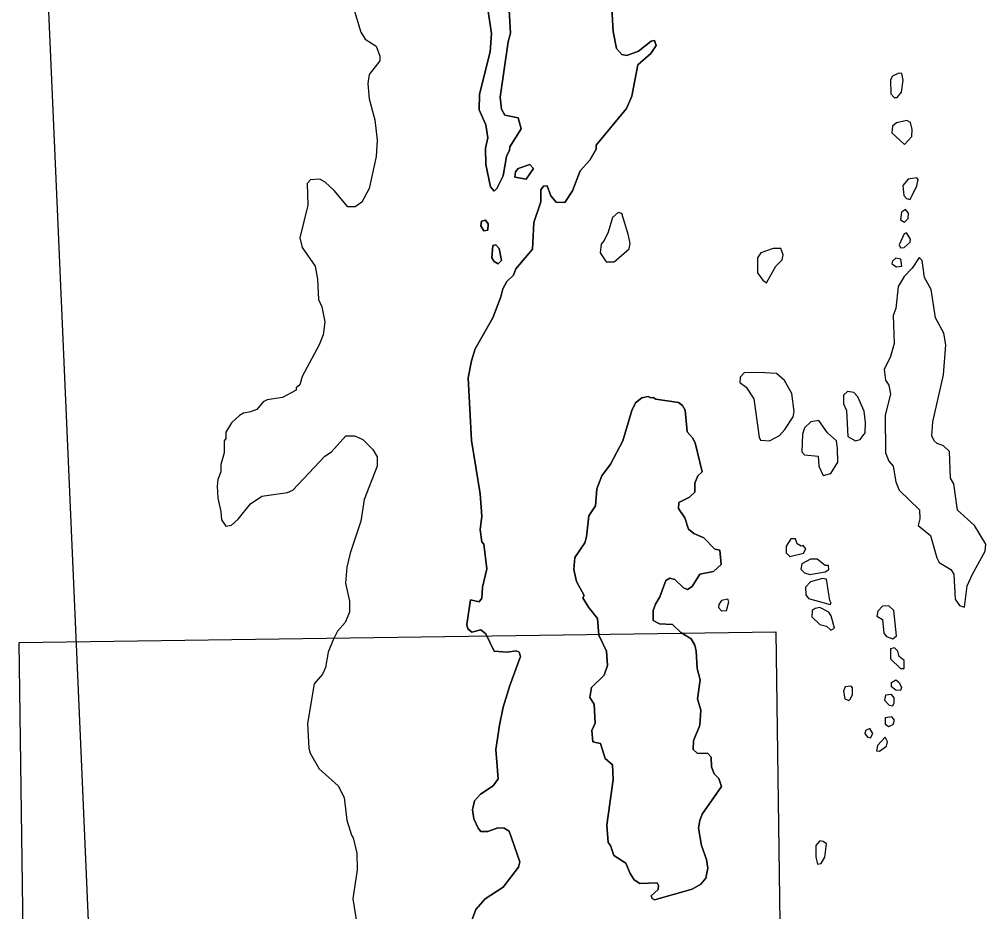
# Model space of a CAD drawing. Extents: x 642515 to 647219, y 6080136 to 6084356.
# Drawn here: x 645114.85 to 645136.18, y 6080973 to 6080992.7 of the extents above; entities that cross this region are included whole.
import ezdxf

# ---------------------------------------------------------------- set-up
doc = ezdxf.new("R2010")
doc.units = 0
doc.layers.add('Level 63', color=7, linetype='Continuous')

msp = doc.modelspace()

# ---------------------------------------------------------------- linework, layer by layer
at = {"layer": 'Level 63'}
for points in [[(645115.472, 6080993.375), (645115.633, 6080989.679)], [(645125.52, 6080986.75), (645125.61, 6080986.91), (645125.76, 6080987.05), (645125.81, 6080987.19), (645126.18, 6080987.62), (645126.21, 6080988.21), (645126.36, 6080988.67), (645126.36, 6080988.93), (645126.42, 6080989.01), (645126.5, 6080989.02), (645126.58, 6080988.8), (645126.7, 6080988.66), (645126.89, 6080988.65), (645127.06, 6080988.91), (645127.23, 6080989.35), (645127.44, 6080989.59), (645127.58, 6080989.83), (645127.58, 6080989.92), (645128.25, 6080990.73), (645128.37, 6080991), (645128.5, 6080991.69), (645128.79, 6080991.94), (645128.91, 6080992.12), (645128.87, 6080992.23), (645128.8, 6080992.21), (645128.52, 6080991.99), (645128.26, 6080991.9), (645128.15, 6080991.92), (645128.03, 6080992.05), (645127.96, 6080992.43), (645127.91, 6080993.2)], [(645127.91, 6080993.2), (645127.96, 6080992.43), (645128.03, 6080992.05), (645128.15, 6080991.92), (645128.26, 6080991.9), (645128.52, 6080991.99), (645128.8, 6080992.21), (645128.87, 6080992.23)], [(645122.24, 6080992.9), (645122.39, 6080992.41), (645122.48, 6080992.26), (645122.73, 6080992.1), (645122.81, 6080991.88), (645122.81, 6080991.78), (645122.57, 6080991.48), (645122.54, 6080991.28), (645122.57, 6080990.94), (645122.7, 6080990.48), (645122.75, 6080990.03), (645122.73, 6080989.67), (645122.57, 6080988.96), (645122.41, 6080988.66), (645122.26, 6080988.56), (645122.1, 6080988.56), (645121.8, 6080988.92), (645121.6, 6080989.1), (645121.48, 6080989.17), (645121.28, 6080989.15), (645121.2, 6080989.07)], [(645122.24, 6080992.9), (645122.39, 6080992.41), (645122.48, 6080992.26), (645122.73, 6080992.1), (645122.81, 6080991.88), (645122.81, 6080991.78)], [(645125.19, 6080992.92), (645125.27, 6080992.38), (645125.24, 6080991.98), (645125.01, 6080991.04), (645125, 6080990.7), (645125.15, 6080990.37), (645125.19, 6080990.08), (645125.14, 6080989.85), (645125.15, 6080989.49), (645125.25, 6080989), (645125.33, 6080988.9), (645125.39, 6080988.96), (645125.53, 6080989.24), (645125.6, 6080989.67), (645125.67, 6080989.81), (645125.68, 6080989.88), (645125.93, 6080990.28), (645125.86, 6080990.52), (645125.57, 6080990.58), (645125.49, 6080990.71), (645125.46, 6080990.98), (645125.64, 6080992.2), (645125.69, 6080992.39), (645125.66, 6080992.9)], [(645125.66, 6080992.9), (645125.69, 6080992.39), (645125.64, 6080992.2), (645125.46, 6080990.98), (645125.49, 6080990.71), (645125.57, 6080990.58), (645125.86, 6080990.52), (645125.93, 6080990.28), (645125.68, 6080989.88), (645125.67, 6080989.81), (645125.6, 6080989.67), (645125.53, 6080989.24), (645125.39, 6080988.96), (645125.33, 6080988.9), (645125.25, 6080989), (645125.15, 6080989.49), (645125.14, 6080989.85), (645125.19, 6080990.08), (645125.15, 6080990.37), (645125, 6080990.7), (645125.01, 6080991.04), (645125.24, 6080991.98), (645125.27, 6080992.38), (645125.19, 6080992.92)], [(645128.87, 6080992.23), (645128.91, 6080992.12), (645128.79, 6080991.94), (645128.5, 6080991.69), (645128.37, 6080991), (645128.25, 6080990.73), (645127.58, 6080989.92), (645127.58, 6080989.83)], [(645122.81, 6080991.78), (645122.57, 6080991.48), (645122.54, 6080991.28), (645122.57, 6080990.94), (645122.7, 6080990.48), (645122.75, 6080990.03), (645122.73, 6080989.67), (645122.57, 6080988.96), (645122.41, 6080988.66), (645122.26, 6080988.56), (645122.1, 6080988.56), (645121.8, 6080988.92), (645121.6, 6080989.1), (645121.48, 6080989.17), (645121.28, 6080989.15), (645121.2, 6080989.07), (645121.22, 6080988.59), (645121.04, 6080987.87), (645121.09, 6080987.66), (645121.38, 6080987.25), (645121.43, 6080986.96), (645121.45, 6080986.51), (645121.53, 6080986.35), (645121.59, 6080986.02), (645121.56, 6080985.73), (645121.47, 6080985.51), (645121.09, 6080984.81), (645121.04, 6080984.63), (645120.96, 6080984.56), (645120.96, 6080984.51), (645120.66, 6080984.35), (645120.32, 6080984.3), (645120.23, 6080984.25), (645120.09, 6080984.08), (645119.95, 6080984.03), (645119.8, 6080984), (645119.71, 6080983.95), (645119.53, 6080983.79), (645119.41, 6080983.58), (645119.41, 6080983.44), (645119.37, 6080983.39), (645119.37, 6080983.13), (645119.3, 6080982.87), (645119.3, 6080982.71), (645119.23, 6080982.54), (645119.22, 6080982.39), (645119.23, 6080982.13), (645119.3, 6080981.83), (645119.31, 6080981.65), (645119.41, 6080981.51), (645119.53, 6080981.53), (645119.68, 6080981.66), (645119.95, 6080982), (645120.2, 6080982.17), (645120.77, 6080982.25), (645120.89, 6080982.3), (645121.59, 6080983.05), (645121.74, 6080983.15), (645122.06, 6080983.5), (645122.25, 6080983.5), (645122.43, 6080983.42), (645122.65, 6080983.2), (645122.75, 6080983.04), (645122.75, 6080982.83), (645122.46, 6080982.1), (645122.39, 6080981.62), (645122.15, 6080980.91), (645122.08, 6080980.6), (645122.05, 6080980.25), (645122.14, 6080979.85), (645122.14, 6080979.61), (645122.04, 6080979.38), (645121.87, 6080979.19), (645121.78, 6080979), (645121.67, 6080978.73), (645121.61, 6080978.39), (645121.54, 6080978.24), (645121.36, 6080978.03), (645121.21, 6080977.15), (645121.24, 6080976.61), (645121.27, 6080976.5), (645121.47, 6080976.15), (645121.89, 6080975.78), (645122.02, 6080975.52), (645122.08, 6080975.02), (645122.18, 6080974.69), (645122.22, 6080974.63), (645122.3, 6080974.29), (645122.31, 6080973.92), (645122.21, 6080973.28), (645122.41, 6080972.04)], [(645134.33, 6080991.5), (645134.26, 6080991.51), (645134.12, 6080991.44), (645134.08, 6080991.36), (645134.09, 6080991.05), (645134.16, 6080990.97), (645134.23, 6080990.97), (645134.32, 6080991.09), (645134.36, 6080991.35), (645134.33, 6080991.5)], [(645134.52, 6080990.42), (645134.44, 6080990.46), (645134.21, 6080990.41), (645134.12, 6080990.34), (645134.11, 6080990.19), (645134.39, 6080989.93), (645134.55, 6080990.11), (645134.56, 6080990.26), (645134.52, 6080990.42)], [(645127.58, 6080989.83), (645127.44, 6080989.59), (645127.23, 6080989.35), (645127.06, 6080988.91), (645126.89, 6080988.65), (645126.7, 6080988.66), (645126.58, 6080988.8), (645126.5, 6080989.02), (645126.42, 6080989.01), (645126.36, 6080988.93), (645126.36, 6080988.67), (645126.21, 6080988.21), (645126.18, 6080987.62), (645125.81, 6080987.19), (645125.76, 6080987.05), (645125.61, 6080986.91), (645125.52, 6080986.75), (645125.48, 6080986.57), (645125.3, 6080986.11), (645124.91, 6080985.42), (645124.83, 6080985.16), (645124.76, 6080984.78), (645124.83, 6080983.4), (645125.02, 6080982.22), (645125.06, 6080981.73), (645125.02, 6080981.43), (645125.06, 6080981.16), (645125.1, 6080981.11), (645125.17, 6080980.57), (645125.07, 6080980.16), (645125.06, 6080979.92), (645125, 6080979.84), (645124.81, 6080979.88), (645124.73, 6080979.34), (645124.75, 6080979.24), (645124.84, 6080979.17), (645125.04, 6080979.22), (645125.15, 6080979.13), (645125.33, 6080978.75), (645125.62, 6080978.73), (645125.82, 6080978.76), (645125.88, 6080978.73)], [(645115.633, 6080989.679), (645115.913, 6080983.274)], [(645126.12, 6080989.49), (645125.86, 6080989.4), (645125.8, 6080989.33), (645125.79, 6080989.21), (645126.04, 6080989.17), (645126.2, 6080989.4), (645126.12, 6080989.49)], [(645126.12, 6080989.49), (645126.2, 6080989.4), (645126.04, 6080989.17), (645125.79, 6080989.21), (645125.8, 6080989.33), (645125.86, 6080989.4), (645126.12, 6080989.49)], [(645134.66, 6080989.2), (645134.47, 6080989.17), (645134.35, 6080989.03), (645134.37, 6080988.81), (645134.43, 6080988.74), (645134.51, 6080988.72), (645134.66, 6080989.02), (645134.69, 6080989.16), (645134.66, 6080989.2)], [(645121.2, 6080989.07), (645121.22, 6080988.59), (645121.04, 6080987.87), (645121.09, 6080987.66), (645121.38, 6080987.25), (645121.43, 6080986.96), (645121.45, 6080986.51), (645121.53, 6080986.35), (645121.59, 6080986.02), (645121.56, 6080985.73), (645121.47, 6080985.51), (645121.09, 6080984.81), (645121.04, 6080984.63), (645120.96, 6080984.56), (645120.96, 6080984.51), (645120.66, 6080984.35), (645120.32, 6080984.3), (645120.23, 6080984.25), (645120.09, 6080984.08), (645119.95, 6080984.03), (645119.8, 6080984), (645119.71, 6080983.95), (645119.53, 6080983.79), (645119.41, 6080983.58), (645119.41, 6080983.44), (645119.37, 6080983.39), (645119.37, 6080983.13), (645119.3, 6080982.87), (645119.3, 6080982.71), (645119.23, 6080982.54), (645119.22, 6080982.39), (645119.23, 6080982.13), (645119.3, 6080981.83), (645119.31, 6080981.65), (645119.41, 6080981.51)], [(645134.41, 6080988.5), (645134.32, 6080988.44), (645134.3, 6080988.27), (645134.39, 6080988.22), (645134.47, 6080988.3), (645134.48, 6080988.42), (645134.41, 6080988.5)], [(645125.14, 6080988.26), (645125.05, 6080988.24), (645125.04, 6080988.14), (645125.1, 6080988.03), (645125.19, 6080988.04), (645125.2, 6080988.18), (645125.14, 6080988.26)], [(645125.14, 6080988.26), (645125.2, 6080988.18), (645125.19, 6080988.04), (645125.1, 6080988.03), (645125.04, 6080988.14), (645125.05, 6080988.24), (645125.14, 6080988.26)], [(645128.07, 6080988.43), (645127.94, 6080988.32), (645127.85, 6080988), (645127.76, 6080987.81), (645127.69, 6080987.73), (645127.67, 6080987.54), (645127.8, 6080987.34), (645127.98, 6080987.34), (645128.31, 6080987.63), (645128.33, 6080987.75), (645128.29, 6080987.95), (645128.15, 6080988.41), (645128.07, 6080988.43)], [(645134.43, 6080987.98), (645134.38, 6080987.96), (645134.27, 6080987.72), (645134.3, 6080987.65), (645134.38, 6080987.66), (645134.51, 6080987.78), (645134.52, 6080987.84), (645134.43, 6080987.98)], [(645125.37, 6080987.72), (645125.3, 6080987.7), (645125.28, 6080987.43), (645125.33, 6080987.35), (645125.42, 6080987.3), (645125.49, 6080987.37), (645125.44, 6080987.64), (645125.37, 6080987.72)], [(645125.37, 6080987.72), (645125.44, 6080987.64), (645125.49, 6080987.37), (645125.42, 6080987.3), (645125.33, 6080987.35), (645125.28, 6080987.43), (645125.3, 6080987.7), (645125.37, 6080987.72)], [(645131.66, 6080987.64), (645131.49, 6080987.64), (645131.22, 6080987.54), (645131.14, 6080987.43), (645131.14, 6080987.1), (645131.26, 6080986.94), (645131.34, 6080986.88), (645131.55, 6080987.25), (645131.69, 6080987.39), (645131.71, 6080987.5), (645131.66, 6080987.64)], [(645135.71, 6080979.72), (645135.77, 6080980.19), (645135.89, 6080980.45), (645136.17, 6080980.96), (645136.18, 6080981.11), (645135.93, 6080981.52), (645135.56, 6080981.86), (645135.48, 6080982.44), (645135.4, 6080982.57), (645135.38, 6080983.16), (645135.25, 6080983.28), (645135.11, 6080983.33), (645135.04, 6080983.39), (645134.99, 6080983.5), (645135.01, 6080983.81), (645135.25, 6080984.85), (645135.3, 6080985.51), (645135.26, 6080985.77), (645135.07, 6080986.11), (645134.98, 6080986.73), (645134.83, 6080987), (645134.78, 6080987.37), (645134.71, 6080987.44), (645134.56, 6080987.2), (645134.38, 6080987.02), (645134.25, 6080986.8), (645134.2, 6080986.31), (645134.14, 6080986.16), (645134.16, 6080985.54), (645134.08, 6080985.25), (645133.94, 6080984.97), (645133.97, 6080984.73), (645134.04, 6080984.62), (645134.08, 6080984.42), (645133.96, 6080983.96), (645133.97, 6080983.13), (645134.04, 6080982.94), (645134.14, 6080982.83), (645134.2, 6080982.49), (645134.27, 6080982.3), (645134.72, 6080981.87), (645134.73, 6080981.67), (645134.69, 6080981.52), (645134.96, 6080981.3), (645135.1, 6080980.81), (645135.15, 6080980.71), (645135.41, 6080980.55), (645135.48, 6080980.45), (645135.51, 6080979.9), (645135.6, 6080979.76), (645135.71, 6080979.72)], [(645135.6, 6080979.76), (645135.71, 6080979.72), (645135.77, 6080980.19), (645135.89, 6080980.45), (645136.17, 6080980.96), (645136.18, 6080981.11), (645135.93, 6080981.52), (645135.56, 6080981.86), (645135.48, 6080982.44), (645135.4, 6080982.57), (645135.38, 6080983.16), (645135.25, 6080983.28), (645135.11, 6080983.33), (645135.04, 6080983.39), (645134.99, 6080983.5), (645135.01, 6080983.81), (645135.25, 6080984.85), (645135.3, 6080985.51), (645135.26, 6080985.77), (645135.07, 6080986.11), (645134.98, 6080986.73), (645134.83, 6080987), (645134.78, 6080987.37), (645134.71, 6080987.44), (645134.56, 6080987.2), (645134.38, 6080987.02), (645134.25, 6080986.8), (645134.2, 6080986.31), (645134.14, 6080986.16), (645134.16, 6080985.54), (645134.08, 6080985.25), (645133.94, 6080984.97), (645133.97, 6080984.73), (645134.04, 6080984.62), (645134.08, 6080984.42), (645133.96, 6080983.96), (645133.97, 6080983.13), (645134.04, 6080982.94), (645134.14, 6080982.83), (645134.2, 6080982.49), (645134.27, 6080982.3), (645134.72, 6080981.87), (645134.73, 6080981.67), (645134.69, 6080981.52), (645134.96, 6080981.3), (645135.1, 6080980.81), (645135.15, 6080980.71), (645135.41, 6080980.55), (645135.48, 6080980.45), (645135.51, 6080979.9), (645135.6, 6080979.76)], [(645134.31, 6080987.4), (645134.2, 6080987.42), (645134.12, 6080987.36), (645134.11, 6080987.3), (645134.21, 6080987.23), (645134.33, 6080987.25), (645134.31, 6080987.4)], [(645124.7, 6080972.44), (645124.93, 6080973.05), (645125.13, 6080973.28), (645125.53, 6080973.54), (645125.87, 6080973.98), (645125.9, 6080974.1), (645125.66, 6080974.78), (645125.55, 6080974.84), (645125.41, 6080974.85), (645125.19, 6080974.77), (645125.04, 6080974.77), (645124.98, 6080974.84), (645124.88, 6080975.05), (645124.85, 6080975.25), (645124.9, 6080975.45), (645125.03, 6080975.59), (645125.31, 6080975.78), (645125.42, 6080975.93), (645125.37, 6080976.58), (645125.45, 6080977.12), (645125.53, 6080977.51), (645125.68, 6080977.99), (645125.91, 6080978.63), (645125.88, 6080978.73), (645125.82, 6080978.76), (645125.62, 6080978.73), (645125.33, 6080978.75), (645125.15, 6080979.13), (645125.04, 6080979.22), (645124.84, 6080979.17), (645124.75, 6080979.24), (645124.73, 6080979.34), (645124.81, 6080979.88), (645125, 6080979.84), (645125.06, 6080979.92), (645125.07, 6080980.16), (645125.17, 6080980.57), (645125.1, 6080981.11), (645125.06, 6080981.16), (645125.02, 6080981.43), (645125.06, 6080981.73), (645125.02, 6080982.22), (645124.83, 6080983.4), (645124.76, 6080984.78), (645124.83, 6080985.16), (645124.91, 6080985.42), (645125.3, 6080986.11), (645125.48, 6080986.57), (645125.52, 6080986.75)], [(645131.56, 6080984.88), (645131.17, 6080984.9), (645130.85, 6080984.89), (645130.76, 6080984.8), (645130.75, 6080984.68), (645130.89, 6080984.58), (645131.06, 6080984.32), (645131.18, 6080983.47), (645131.21, 6080983.41), (645131.41, 6080983.39), (645131.63, 6080983.51), (645131.75, 6080983.64), (645131.93, 6080983.92), (645131.95, 6080984.04), (645131.9, 6080984.44), (645131.74, 6080984.72), (645131.56, 6080984.88)], [(645133.27, 6080984.46), (645133.13, 6080984.48), (645133.04, 6080984.4), (645133.04, 6080984.21), (645133.11, 6080984.06), (645133.14, 6080983.49), (645133.31, 6080983.39), (645133.41, 6080983.42), (645133.52, 6080983.57), (645133.53, 6080983.8), (645133.5, 6080984.05), (645133.36, 6080984.36), (645133.27, 6080984.46)], [(645127.29, 6080979.93), (645127.32, 6080979.98), (645127.15, 6080980.29), (645127.09, 6080980.55), (645127.11, 6080980.82), (645127.33, 6080981.14), (645127.37, 6080981.27), (645127.42, 6080981.74), (645127.57, 6080981.96), (645127.6, 6080982.33), (645127.71, 6080982.62), (645127.9, 6080982.88), (645128.17, 6080983.39), (645128.37, 6080984.06), (645128.45, 6080984.23), (645128.59, 6080984.34), (645128.73, 6080984.37), (645128.79, 6080984.34), (645128.84, 6080984.35), (645128.9, 6080984.31), (645129.4, 6080984.24), (645129.49, 6080984.17), (645129.55, 6080984.07), (645129.59, 6080983.59), (645129.71, 6080983.46), (645129.77, 6080983.35), (645129.92, 6080982.71), (645129.83, 6080982.62), (645129.76, 6080982.46), (645129.76, 6080982.26), (645129.64, 6080982.15), (645129.41, 6080982.03), (645129.4, 6080981.9), (645129.54, 6080981.69), (645129.62, 6080981.44), (645129.74, 6080981.35), (645129.96, 6080981.25), (645130.2, 6080981), (645130.31, 6080980.98), (645130.34, 6080980.66), (645130.17, 6080980.51), (645129.87, 6080980.45), (645129.7, 6080980.18), (645129.6, 6080980.11), (645129.51, 6080980.15), (645129.32, 6080980.33), (645129.21, 6080980.36), (645129.12, 6080980.31), (645128.99, 6080979.95), (645128.89, 6080979.79), (645128.84, 6080979.65), (645128.84, 6080979.43), (645128.98, 6080979.35), (645129.27, 6080979.34), (645129.45, 6080979.16), (645129.68, 6080979.02)], [(645129.76, 6080978.88), (645129.68, 6080979.02), (645129.45, 6080979.16), (645129.27, 6080979.34), (645128.98, 6080979.35), (645128.84, 6080979.43), (645128.84, 6080979.65), (645128.89, 6080979.79), (645128.99, 6080979.95), (645129.12, 6080980.31), (645129.21, 6080980.36), (645129.32, 6080980.33), (645129.51, 6080980.15), (645129.6, 6080980.11), (645129.7, 6080980.18), (645129.87, 6080980.45), (645130.17, 6080980.51), (645130.34, 6080980.66), (645130.31, 6080980.98), (645130.2, 6080981), (645129.96, 6080981.25), (645129.74, 6080981.35), (645129.62, 6080981.44), (645129.54, 6080981.69), (645129.4, 6080981.9), (645129.41, 6080982.03), (645129.64, 6080982.15), (645129.76, 6080982.26), (645129.76, 6080982.46), (645129.83, 6080982.62), (645129.92, 6080982.71), (645129.77, 6080983.35), (645129.71, 6080983.46), (645129.59, 6080983.59), (645129.55, 6080984.07), (645129.49, 6080984.17), (645129.4, 6080984.24), (645128.9, 6080984.31), (645128.84, 6080984.35), (645128.79, 6080984.34), (645128.73, 6080984.37), (645128.59, 6080984.34), (645128.45, 6080984.23), (645128.37, 6080984.06), (645128.17, 6080983.39), (645127.9, 6080982.88), (645127.71, 6080982.62), (645127.6, 6080982.33), (645127.57, 6080981.96), (645127.42, 6080981.74), (645127.37, 6080981.27), (645127.33, 6080981.14), (645127.11, 6080980.82), (645127.09, 6080980.55), (645127.15, 6080980.29), (645127.32, 6080979.98), (645127.29, 6080979.93)], [(645132.5, 6080983.84), (645132.32, 6080983.81), (645132.18, 6080983.68), (645132.14, 6080983.54), (645132.12, 6080983.15), (645132.18, 6080983.08), (645132.48, 6080983.05), (645132.5, 6080982.83), (645132.59, 6080982.63), (645132.76, 6080982.67), (645132.92, 6080982.92), (645132.91, 6080983.22), (645132.89, 6080983.39), (645132.69, 6080983.57), (645132.5, 6080983.84)], [(645119.41, 6080981.51), (645119.53, 6080981.53), (645119.68, 6080981.66), (645119.95, 6080982), (645120.2, 6080982.17), (645120.77, 6080982.25), (645120.89, 6080982.3), (645121.59, 6080983.05), (645121.74, 6080983.15), (645122.06, 6080983.5), (645122.25, 6080983.5), (645122.43, 6080983.42), (645122.65, 6080983.2), (645122.75, 6080983.04), (645122.75, 6080982.83), (645122.46, 6080982.1), (645122.39, 6080981.62), (645122.15, 6080980.91), (645122.08, 6080980.6), (645122.05, 6080980.25), (645122.14, 6080979.85), (645122.14, 6080979.61), (645122.04, 6080979.38), (645121.87, 6080979.19), (645121.78, 6080979), (645121.67, 6080978.73), (645121.61, 6080978.39), (645121.54, 6080978.24), (645121.36, 6080978.03), (645121.21, 6080977.15), (645121.24, 6080976.61), (645121.27, 6080976.5), (645121.47, 6080976.15), (645121.89, 6080975.78), (645122.02, 6080975.52), (645122.08, 6080975.02), (645122.18, 6080974.69), (645122.22, 6080974.63), (645122.3, 6080974.29), (645122.31, 6080973.92), (645122.21, 6080973.28), (645122.41, 6080972.04)], [(645115.913, 6080983.274), (645116.223, 6080976.199)], [(645132.15, 6080981.08), (645132.11, 6080981.07), (645132.02, 6080981.12), (645131.98, 6080981.23), (645131.88, 6080981.23), (645131.78, 6080981.07), (645131.78, 6080980.92), (645131.86, 6080980.84), (645132.16, 6080980.91), (645132.21, 6080981.01), (645132.15, 6080981.08)], [(645132.71, 6080980.64), (645132.64, 6080980.64), (645132.46, 6080980.78), (645132.31, 6080980.78), (645132.12, 6080980.68), (645132.1, 6080980.56), (645132.18, 6080980.48), (645132.3, 6080980.44), (645132.64, 6080980.5), (645132.72, 6080980.55), (645132.71, 6080980.64)], [(645132.67, 6080980.34), (645132.58, 6080980.35), (645132.31, 6080980.28), (645132.2, 6080980.16), (645132.21, 6080979.99), (645132.27, 6080979.91), (645132.75, 6080979.78), (645132.77, 6080979.81), (645132.74, 6080979.87), (645132.67, 6080980.34)], [(645129.68, 6080979.02), (645129.76, 6080978.88), (645129.79, 6080978.75), (645129.81, 6080978.37), (645129.88, 6080978.12), (645129.82, 6080977.7), (645129.89, 6080977.45), (645129.87, 6080977.12), (645129.73, 6080976.77), (645129.72, 6080976.58), (645129.81, 6080976.5), (645130.05, 6080976.49), (645130.12, 6080976.41), (645130.13, 6080976.2), (645130.19, 6080976.04), (645130.29, 6080975.94), (645130.35, 6080975.76), (645129.92, 6080975.15), (645129.87, 6080975.01), (645129.84, 6080974.84), (645129.91, 6080974.46), (645130.02, 6080974.15), (645130.05, 6080973.96), (645130, 6080973.74), (645129.89, 6080973.61), (645129.7, 6080973.5), (645128.87, 6080973.26), (645128.82, 6080973.29), (645128.8, 6080973.35), (645128.95, 6080973.49), (645128.96, 6080973.58), (645128.93, 6080973.64), (645128.55, 6080973.62), (645128.42, 6080973.7), (645128.33, 6080973.84), (645128.24, 6080974.07), (645127.97, 6080974.24), (645127.9, 6080974.46), (645127.85, 6080974.53), (645127.82, 6080974.91), (645127.96, 6080975.92), (645127.94, 6080976.24), (645127.78, 6080976.38), (645127.68, 6080976.71), (645127.51, 6080976.75), (645127.49, 6080977), (645127.56, 6080977.16), (645127.54, 6080977.58), (645127.44, 6080977.73), (645127.48, 6080977.95), (645127.76, 6080978.22), (645127.83, 6080978.43), (645127.81, 6080978.75), (645127.64, 6080979.1), (645127.61, 6080979.47), (645127.41, 6080979.72), (645127.29, 6080979.93)], [(645127.29, 6080979.93), (645127.41, 6080979.72), (645127.61, 6080979.47), (645127.64, 6080979.1), (645127.81, 6080978.75), (645127.83, 6080978.43), (645127.76, 6080978.22), (645127.48, 6080977.95), (645127.44, 6080977.73), (645127.54, 6080977.58), (645127.56, 6080977.16), (645127.49, 6080977), (645127.51, 6080976.75), (645127.68, 6080976.71), (645127.78, 6080976.38), (645127.94, 6080976.24), (645127.96, 6080975.92), (645127.82, 6080974.91), (645127.85, 6080974.53), (645127.9, 6080974.46), (645127.97, 6080974.24), (645128.24, 6080974.07), (645128.33, 6080973.84), (645128.42, 6080973.7), (645128.55, 6080973.62), (645128.93, 6080973.64), (645128.96, 6080973.58), (645128.95, 6080973.49), (645128.8, 6080973.35), (645128.82, 6080973.29), (645128.87, 6080973.26), (645129.7, 6080973.5), (645129.89, 6080973.61), (645130, 6080973.74), (645130.05, 6080973.96), (645130.02, 6080974.15), (645129.91, 6080974.46), (645129.84, 6080974.84), (645129.87, 6080975.01), (645129.92, 6080975.15), (645130.35, 6080975.76), (645130.29, 6080975.94), (645130.19, 6080976.04), (645130.13, 6080976.2), (645130.12, 6080976.41), (645130.05, 6080976.49), (645129.81, 6080976.5), (645129.72, 6080976.58), (645129.73, 6080976.77), (645129.87, 6080977.12), (645129.89, 6080977.45), (645129.82, 6080977.7), (645129.88, 6080978.12), (645129.81, 6080978.37), (645129.79, 6080978.75), (645129.76, 6080978.88)], [(645130.49, 6080979.9), (645130.35, 6080979.87), (645130.29, 6080979.78), (645130.28, 6080979.71), (645130.35, 6080979.64), (645130.46, 6080979.65), (645130.51, 6080979.84), (645130.49, 6080979.9)], [(645134.04, 6080979.75), (645133.9, 6080979.74), (645133.8, 6080979.63), (645133.78, 6080979.52), (645133.9, 6080979.45), (645133.93, 6080979.15), (645133.99, 6080979.07), (645134.13, 6080979.02), (645134.21, 6080979.09), (645134.15, 6080979.65), (645134.04, 6080979.75)], [(645132.72, 6080979.61), (645132.52, 6080979.71), (645132.42, 6080979.69), (645132.35, 6080979.65), (645132.34, 6080979.51), (645132.52, 6080979.34), (645132.67, 6080979.3), (645132.76, 6080979.21), (645132.84, 6080979.26), (645132.77, 6080979.53), (645132.72, 6080979.61)], [(645125.88, 6080978.73), (645125.91, 6080978.63), (645125.68, 6080977.99), (645125.53, 6080977.51), (645125.45, 6080977.12), (645125.37, 6080976.58), (645125.42, 6080975.93), (645125.31, 6080975.78), (645125.03, 6080975.59), (645124.9, 6080975.45), (645124.85, 6080975.25), (645124.88, 6080975.05), (645124.98, 6080974.84), (645125.04, 6080974.77), (645125.19, 6080974.77), (645125.41, 6080974.85), (645125.55, 6080974.84), (645125.66, 6080974.78), (645125.9, 6080974.1), (645125.87, 6080973.98), (645125.53, 6080973.54), (645125.13, 6080973.28), (645124.93, 6080973.05), (645124.7, 6080972.44)], [(645134.17, 6080978.82), (645134.08, 6080978.8), (645134.08, 6080978.58), (645134.3, 6080978.37), (645134.38, 6080978.37), (645134.38, 6080978.54), (645134.27, 6080978.63), (645134.24, 6080978.75), (645134.17, 6080978.82)], [(645134.3, 6080977.88), (645134.2, 6080977.89), (645134.1, 6080977.96), (645134.1, 6080978.06), (645134.2, 6080978.12), (645134.27, 6080978.06), (645134.32, 6080977.95), (645134.3, 6080977.88)], [(645133.21, 6080977.98), (645133.08, 6080977.96), (645133.04, 6080977.87), (645133.07, 6080977.7), (645133.16, 6080977.66), (645133.2, 6080977.7), (645133.24, 6080977.79), (645133.24, 6080977.94), (645133.21, 6080977.98)], [(645134.1, 6080977.79), (645133.97, 6080977.78), (645133.95, 6080977.67), (645134.05, 6080977.56), (645134.13, 6080977.54), (645134.16, 6080977.61), (645134.16, 6080977.72), (645134.1, 6080977.79)], [(645134.11, 6080977.3), (645133.96, 6080977.28), (645133.96, 6080977.14), (645134.04, 6080977.09), (645134.14, 6080977.13), (645134.17, 6080977.23), (645134.11, 6080977.3)], [(645133.62, 6080977.04), (645133.53, 6080977), (645133.51, 6080976.93), (645133.57, 6080976.85), (645133.64, 6080976.84), (645133.69, 6080976.93), (645133.62, 6080977.04)], [(645133.96, 6080976.85), (645133.79, 6080976.67), (645133.77, 6080976.55), (645133.84, 6080976.54), (645133.99, 6080976.65), (645134.01, 6080976.75), (645133.96, 6080976.85)], [(645116.223, 6080976.199), (645116.542, 6080968.889)], [(645132.59, 6080974.55), (645132.52, 6080974.56), (645132.43, 6080974.46), (645132.43, 6080974.21), (645132.47, 6080974.05), (645132.55, 6080974.06), (645132.63, 6080974.2), (645132.67, 6080974.5), (645132.59, 6080974.55)]]:
    msp.add_lwpolyline(points, dxfattribs=at)
msp.add_lwpolyline([(645131.55, 6080979.18), (645131.88, 6080955.13), (645115.18, 6080954.89), (645114.85, 6080978.94)], close=True, dxfattribs=at)

doc.saveas('drawing.dxf')
